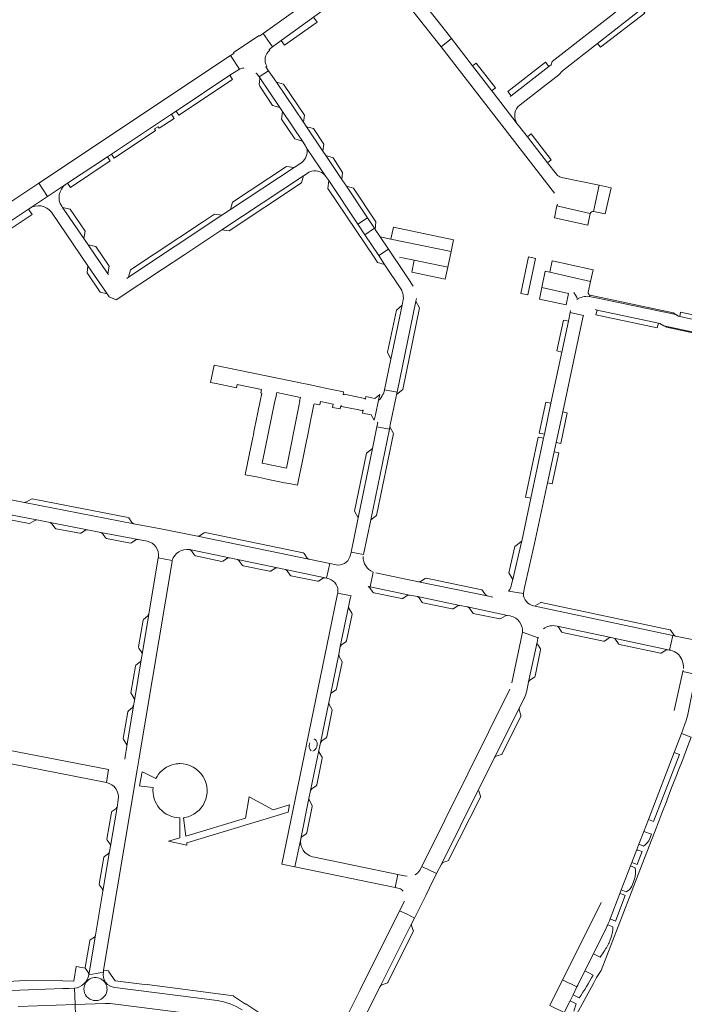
# Model space of a CAD drawing. Header units: metres. Extents: x 166325 to 190320, y 381923 to 404576.
# Tile 318 of 656: x 174214 to 174459, y 388330 to 388693. Entities that reach past the tile are written whole.
import ezdxf

# ---------------------------------------------------------------- set-up
doc = ezdxf.new("R2010")
doc.units = ezdxf.units.M
for name, color, linetype, lineweight in [('B-WE-VH-VERHARDING_ASFALT-GV', 8, 'Continuous', 18), ('B-WE-VH-VERHARDING_BETONSTRAATSTEEN-GV', 8, 'Continuous', 18), ('B-WE-VH-VERHARDING_STRAATBAKSTEEN-GV', 8, 'Continuous', 18)]:
    doc.layers.add(name, color=color, linetype=linetype, lineweight=lineweight)

msp = doc.modelspace()

# ---------------------------------------------------------------- linework, layer by layer
at = {"layer": 'B-WE-VH-VERHARDING_ASFALT-GV', "flags": 128}
for points in [[(174340.663, 388707.617), (174343.033, 388709.33), (174349.267, 388713.968), (174345.678, 388718.794), (174339.429, 388713.984), (174303.722, 388688.272), (174307.107, 388683.361), (174310.333, 388685.686), (174322.285, 388694.327), (174326.317, 388697.243)], [(174269.885, 388658.531), (174271.559, 388659.645), (174291.426, 388672.87), (174295.005, 388675.134), (174291.676, 388680.122), (174220.897, 388633.064), (174224.156, 388628.128), (174230.815, 388632.524), (174231.157, 388632.75), (174231.535, 388633.002), (174246.28, 388642.817), (174247.683, 388643.751)], [(174217.126, 388623.483), (174217.497, 388623.731), (174224.156, 388628.128), (174220.897, 388633.064), (174186.164, 388609.971), (174189.461, 388604.989), (174190.793, 388605.88), (174205.518, 388615.723), (174207.15, 388616.814)]]:
    msp.add_lwpolyline(points, close=True, dxfattribs=at)
for points in [[(174388.44, 388666.7), (174388.067, 388667.183), (174380.959, 388676.384), (174373.174, 388686.463), (174369.326, 388683.352), (174411.164, 388629.314)], [(174411.939, 388636.333), (174408.626, 388640.599), (174401.174, 388650.193), (174397.44, 388655)], [(174425.579, 388622.62), (174427.605, 388632.298), (174413.719, 388635.206)], [(174412.24, 388625.332), (174412.088, 388624.64), (174424.36, 388621.85)], [(174457.361, 388583.805), (174456.92, 388583.9), (174455.919, 388584.601), (174429.543, 388590.136), (174427.125, 388590.608), (174423.975, 388591.269)], [(174426.149, 388586.362), (174426.911, 388586.199), (174449.535, 388581.366), (174450.03, 388581.26), (174451.479, 388580.443), (174476.839, 388574.989), (174480.016, 388574.291), (174481.03, 388578.728), (174479.474, 388579.062), (174457.361, 388583.805)], [(174411.06, 388533.881), (174411.787, 388537.29), (174414.205, 388548.63), (174421.625, 388583.428), (174421.733, 388583.828), (174421.884, 388584.213), (174416.964, 388585.259), (174416.298, 388582.117), (174413.881, 388570.712), (174409.869, 388551.783), (174407.455, 388540.395), (174407.138, 388538.897), (174402.437, 388516.72), (174399.085, 388500.908), (174398.892, 388499.995), (174395.804, 388486.777), (174395.358, 388485.022)], [(174417.13, 388586.041), (174416.964, 388585.259), (174421.884, 388584.213)], [(174394.262, 388482.44), (174399.715, 388481.537), (174399.713, 388481.674), (174399.721, 388481.847), (174400.137, 388483.8), (174403.84, 388500.02), (174408.619, 388522.434), (174411.06, 388533.881)]]:
    msp.add_lwpolyline(points, dxfattribs=at)
at = {"layer": 'B-WE-VH-VERHARDING_ASFALT-GV'}
for points in [[(174388.595, 388666.498, -0.0251431), (174388.44, 388666.7)], [(174413.719, 388635.206, -0.1671523), (174411.939, 388636.333)], [(174424.36, 388621.85, -0.3794329), (174425.579, 388622.62)], [(174395.358, 388485.022, -0.1221578), (174394.262, 388482.44)]]:
    msp.add_lwpolyline(points, format="xyb", dxfattribs=at)
at = {"layer": 'B-WE-VH-VERHARDING_BETONSTRAATSTEEN-GV', "flags": 128}
for points in [[(174443.424, 388697.381), (174446.21, 388699.56), (174446.46, 388700.62), (174446.825, 388700.905), (174459.538, 388710.826), (174456.614, 388714.61), (174440.83, 388702.33), (174440.36, 388701.43), (174410.34, 388678), (174409.99, 388676.79), (174409.115, 388676.116), (174395.14, 388665.346), (174394.805, 388665.088)], [(174349.703, 388708.308), (174350.061, 388707.846), (174369.326, 388683.352), (174373.174, 388686.463), (174371.5, 388688.63), (174353.986, 388710.815)], [(174397.614, 388661.188), (174398.479, 388661.979), (174412.76, 388672.99), (174414.14, 388674.48), (174427.086, 388684.605), (174443.424, 388697.381)], [(174307.107, 388683.361), (174303.722, 388688.272), (174302.371, 388687.34), (174302.194, 388687.592), (174292.698, 388681.232), (174292.882, 388680.962), (174291.676, 388680.122), (174295.005, 388675.134), (174296.435, 388675.593), (174296.552, 388675.329)], [(174306.137, 388682.15), (174305.923, 388682.365), (174307.107, 388683.361)], [(174301.037, 388673.49), (174301.292, 388673.654), (174302.245, 388672.279), (174305.72, 388674.548), (174304.737, 388676.032), (174304.994, 388676.2)], [(174319.694, 388653.89), (174318.567, 388655.574), (174308.652, 388670.393), (174305.72, 388674.548), (174302.245, 388672.279), (174309.802, 388661.044), (174310.797, 388659.565), (174318.229, 388648.527), (174319.125, 388647.184)], [(174388.595, 388666.498), (174397.44, 388655)], [(174319.743, 388645.796), (174326.863, 388635.565), (174327.871, 388634.051), (174338.633, 388617.882), (174342.199, 388620.255), (174334.393, 388631.922), (174332.727, 388634.412), (174326.83, 388643.226), (174325.716, 388644.89), (174319.694, 388653.89)], [(174326.863, 388635.565), (174319.743, 388645.796)], [(174317.918, 388640.729), (174315.139, 388638.886), (174291.664, 388623.316), (174288.491, 388621.211), (174254.011, 388598.342), (174253.374, 388597.919)], [(174225.553, 388622.358), (174239.065, 388602.574), (174246.189, 388592.141), (174246.904, 388591.095), (174249.441, 388589.954), (174266.537, 388601.284), (174274.821, 388606.775), (174288.49, 388615.836), (174318.557, 388635.766)], [(174318.557, 388635.766), (174320.264, 388636.898)], [(174230.815, 388632.524), (174224.156, 388628.128), (174217.497, 388623.731)], [(174246.635, 388599.312), (174246.409, 388599.642), (174239.125, 388610.29), (174237.502, 388612.663), (174229.668, 388624.113), (174229.353, 388624.573)], [(174373.022, 388607.769), (174350.843, 388612.405), (174346.899, 388613.231), (174349.93, 388608.706), (174352.911, 388604.254)], [(174359.01, 388595.087), (174357.141, 388597.897), (174352.962, 388604.18), (174352.911, 388604.254), (174349.93, 388608.706), (174346.34, 388606.301), (174348.499, 388603.057), (174354.526, 388594.002)], [(174353.997, 388605.733), (174355.081, 388605.514), (174359.417, 388604.586), (174371.793, 388602.042), (174373.022, 388607.769)], [(174424.518, 388596.797), (174409.48, 388600.17), (174407.76, 388600.53), (174406.509, 388594.556), (174416.33, 388592.311)], [(174423.647, 388592.818), (174424.518, 388596.797)], [(174360.052, 388589.53), (174360.138, 388589.973), (174360.238, 388590.49)], [(174418.273, 388592.7), (174419.556, 388590.765)], [(174423.975, 388591.269), (174424.36, 388591.67)], [(174355.281, 388589.451), (174354.989, 388588.047), (174350.843, 388568.133), (174348.481, 388556.788), (174353.099, 388555.891), (174360.052, 388589.53)], [(174345.728, 388544.813), (174345.966, 388544.75), (174345.635, 388543.124), (174350.28, 388542.241), (174350.453, 388543.077), (174350.608, 388543.829), (174352.759, 388554.244)], [(174352.759, 388554.244), (174352.924, 388555.041), (174353.099, 388555.891), (174348.481, 388556.788), (174348.142, 388555.162), (174347.885, 388555.191)], [(174346.243, 388552.935), (174345.151, 388547.496)], [(174279.485, 388502.761), (174265.944, 388505.397), (174255.948, 388507.343), (174215.649, 388515.23), (174204.378, 388517.382), (174203.385, 388511.999), (174206.41, 388511.414), (174220.204, 388508.728), (174225.127, 388507.774), (174238.848, 388505.107), (174243.794, 388504.148), (174257.517, 388501.481), (174260.92, 388500.835)], [(174276.572, 388497.767), (174291.258, 388494.696), (174294.227, 388494.077), (174308.926, 388491.037), (174311.88, 388490.427), (174326.626, 388487.32), (174327.048, 388487.212), (174328.27, 388492.648), (174320.596, 388494.249), (174279.485, 388502.761)], [(174340.658, 388495.94), (174336.111, 388496.824), (174335.914, 388495.894), (174335.826, 388495.474), (174335.698, 388495.065)], [(174257.989, 388420.885), (174270.091, 388493.442), (174270.158, 388493.714), (174265.004, 388494.715), (174261.536, 388473.928), (174259.045, 388459), (174258.72, 388457.055), (174256.212, 388442.022), (174255.892, 388440.104), (174253.407, 388425.212), (174252.75, 388421.274), (174252.612, 388420.447)], [(174265.074, 388495.134), (174265.004, 388494.715), (174270.158, 388493.714)], [(174330.634, 388492.155), (174328.27, 388492.648), (174327.048, 388487.212), (174328.022, 388486.962)], [(174342.468, 388484.147), (174343.179, 388484), (174344.308, 388489.468)], [(174344.308, 388489.468), (174343.179, 388484), (174357.64, 388481.009), (174360.581, 388480.406), (174376.241, 388477.139), (174379.124, 388476.613), (174393.794, 388473.496), (174394.785, 388473.285), (174395.026, 388473.234)], [(174388.48, 388480.221), (174386.329, 388480.666), (174360.991, 388485.91), (174345.262, 388489.165)], [(174331.185, 388481.718), (174336.218, 388480.705)], [(174399.715, 388481.537), (174394.262, 388482.44)], [(174455.173, 388466.299), (174454.059, 388467.958), (174453.892, 388468.114), (174453.747, 388468.18), (174406.285, 388478.28), (174406.094, 388478.285), (174405.907, 388478.187), (174404.223, 388477.137)], [(174411.184, 388469.659), (174412.157, 388469.514), (174432.099, 388465.288), (174433.082, 388465.077), (174453.073, 388460.811), (174453.652, 388460.704), (174454.866, 388466.071), (174403.482, 388476.995)], [(174403.482, 388476.995), (174454.866, 388466.071), (174455.797, 388465.873)], [(174400.923, 388445.601), (174401.642, 388448.939), (174404.794, 388463.644), (174404.868, 388464.067), (174404.926, 388464.397), (174405.071, 388465.047), (174405.117, 388465.255), (174399.329, 388467.35), (174399.229, 388466.639), (174395.482, 388448.603)], [(174399.329, 388467.35), (174405.117, 388465.255), (174405.161, 388465.452)], [(174432.099, 388465.288), (174412.157, 388469.514)], [(174412.652, 388469.195), (174412.735, 388469.065), (174413.808, 388467.383), (174413.941, 388467.272), (174414.1, 388467.206), (174429.263, 388463.99), (174429.452, 388463.988), (174429.574, 388464.024), (174431.34, 388465.149)], [(174404.794, 388463.644), (174401.642, 388448.939)], [(174402.058, 388449.581), (174403.749, 388450.694), (174403.911, 388450.854), (174403.996, 388451.044), (174406.031, 388460.754), (174406.032, 388460.956), (174405.979, 388461.181), (174404.939, 388462.884), (174404.874, 388462.99)], [(174453.073, 388460.811), (174433.082, 388465.077)], [(174433.658, 388464.709), (174433.703, 388464.64), (174434.783, 388462.98), (174434.815, 388462.941), (174434.916, 388462.848), (174435.109, 388462.762), (174450.243, 388459.536), (174450.409, 388459.52), (174450.568, 388459.569), (174452.261, 388460.671)], [(174473.493, 388462.107), (174467.949, 388463.287), (174462.579, 388464.43), (174455.797, 388465.873), (174454.866, 388466.071), (174453.652, 388460.704), (174454.061, 388460.628)], [(174445.8, 388398.131), (174455.29, 388422.876), (174457.997, 388429.914), (174459.305, 388433.277), (174459.645, 388434.232), (174459.926, 388435.211), (174460.199, 388436.332), (174462.267, 388446.168), (174462.746, 388448.421), (174463.457, 388451.706), (174458.521, 388452.753), (174455.339, 388438.351)], [(174458.635, 388453.266), (174458.521, 388452.753), (174463.457, 388451.706), (174463.661, 388452.65), (174463.733, 388452.907), (174463.817, 388453.16), (174463.901, 388453.382), (174463.993, 388453.601)], [(174394.76, 388446.315), (174379.235, 388415.004), (174362.203, 388380.853), (174367.665, 388378.165), (174369.431, 388381.701), (174383.289, 388409.421), (174384.347, 388411.54), (174389.1, 388421.047), (174398.221, 388439.356)], [(174398.221, 388439.356), (174399.981, 388442.937), (174400.064, 388443.106)], [(174398.221, 388439.356), (174389.1, 388421.047)], [(174398.804, 388436.634), (174398.175, 388438.604), (174398.157, 388438.659)], [(174389.675, 388421.543), (174391.533, 388422.175), (174391.695, 388422.274), (174391.84, 388422.44), (174398.741, 388436.305), (174398.814, 388436.494), (174398.804, 388436.634)], [(174184.596, 388429.56), (174176.013, 388425.434), (174245.852, 388411.839), (174246.669, 388416.558), (174187.369, 388428.095)], [(174320.663, 388425.458), (174320.873, 388426.412)], [(174322.362, 388427.784), (174322.679, 388427.81), (174322.936, 388427.651)], [(174448.896, 388395.567), (174450.813, 388400.519), (174452.569, 388405.052), (174452.893, 388405.892), (174454.648, 388410.425), (174456.403, 388414.958), (174456.729, 388415.798), (174458.483, 388420.331), (174460.401, 388425.284), (174461.592, 388428.559), (174457.997, 388429.914), (174455.29, 388422.876), (174457.245, 388422.121), (174447.763, 388397.385), (174445.8, 388398.131), (174444.129, 388393.773), (174447.002, 388392.697), (174446.377, 388391.121)], [(174323.627, 388425.814), (174323.435, 388424.951)], [(174250.231, 388405.361), (174249.788, 388402.716), (174247.351, 388388.272), (174247.025, 388386.28), (174244.555, 388371.647), (174241.815, 388355.425), (174239.369, 388340.844), (174244.723, 388341.841), (174244.844, 388342.562), (174257.249, 388416.535), (174257.989, 388420.885)], [(174246.669, 388416.558), (174245.852, 388411.839)], [(174383.289, 388409.421), (174369.431, 388381.701)], [(174370.022, 388382.235), (174371.862, 388382.857), (174372.029, 388382.982), (174372.115, 388383.118), (174383.849, 388406.381), (174383.904, 388406.566), (174383.882, 388406.766), (174383.246, 388408.669), (174383.233, 388408.708)], [(174428.451, 388367.561), (174414.849, 388340.33), (174414.185, 388338.997), (174419.459, 388336.338), (174419.774, 388336.974), (174422.381, 388342.231), (174425.514, 388348.512), (174430.23, 388357.981), (174430.659, 388358.892), (174430.809, 388359.262), (174431.032, 388359.802), (174431.416, 388360.734), (174431.697, 388361.464), (174435.317, 388370.861), (174435.807, 388372.133), (174439.197, 388380.981), (174439.689, 388382.261), (174441.537, 388387.063), (174442.288, 388389.018), (174444.129, 388393.773), (174445.8, 388398.131)], [(174415.741, 388319.619), (174425.632, 388337.851), (174426.731, 388339.791), (174427.198, 388340.534), (174428.414, 388342.443), (174438.833, 388369.45), (174442.703, 388379.469), (174448.896, 388395.567)], [(174317.531, 388391.035), (174315.391, 388380.655), (174352.406, 388373.023), (174353.409, 388377.835), (174322.644, 388384.187)], [(174444.075, 388388.331), (174442.288, 388389.018), (174441.537, 388387.063), (174441.982, 388386.883), (174443.472, 388386.277), (174441.958, 388382.332), (174441.638, 388381.501), (174439.689, 388382.261), (174439.197, 388380.981), (174440.999, 388380.299)], [(174322.644, 388384.187), (174321.903, 388384.34)], [(174365.052, 388372.93), (174367.665, 388378.165), (174362.203, 388380.853), (174361.5, 388379.443)], [(174356.867, 388377.171), (174355.887, 388377.349), (174353.409, 388377.835), (174352.406, 388373.023), (174353.895, 388372.722)], [(174440.664, 388376.111), (174439.683, 388373.582)], [(174355.835, 388367.992), (174354.049, 388364.417), (174356.793, 388363.137), (174359.496, 388361.782), (174363.661, 388370.136), (174365.052, 388372.93)], [(174437.63, 388371.423), (174437.063, 388371.63), (174435.807, 388372.133), (174435.317, 388370.861), (174436.532, 388370.413), (174437.266, 388370.128), (174433.637, 388360.647), (174431.697, 388361.464), (174431.416, 388360.734), (174431.032, 388359.802), (174430.809, 388359.262), (174432.685, 388358.462)], [(174358.534, 388359.853), (174346.887, 388336.533)], [(174359.118, 388357.038), (174359.095, 388357.179), (174358.465, 388359.074)], [(174347.418, 388337.068), (174349.366, 388337.701), (174349.544, 388337.803), (174349.668, 388337.956), (174359.059, 388356.778), (174359.118, 388357.038)], [(174432.116, 388354.654), (174431.596, 388353.335), (174431.523, 388353.132)], [(174429.497, 388349.494), (174429.383, 388349.32), (174428.049, 388347.284), (174425.514, 388348.512), (174422.381, 388342.231), (174423.815, 388341.514), (174425.422, 388340.71)], [(174420.335, 388332.338), (174418.035, 388333.47), (174416.918, 388331.194), (174419.14, 388330.09), (174418.295, 388327.434)]]:
    msp.add_lwpolyline(points, dxfattribs=at)
for points in [[(174443.424, 388697.381), (174427.086, 388684.605), (174428.13, 388683.219), (174444.458, 388695.84)], [(174322.285, 388694.327), (174310.333, 388685.686), (174311.553, 388683.989), (174323.585, 388692.49)], [(174380.959, 388676.384), (174388.067, 388667.183), (174389.352, 388668.213), (174382.245, 388677.397)], [(174409.115, 388676.116), (174407.906, 388677.69), (174393.965, 388666.847), (174395.14, 388665.346)], [(174291.426, 388672.87), (174271.559, 388659.645), (174272.518, 388658.128), (174292.436, 388671.381)], [(174302.245, 388672.279), (174302.45, 388671.543), (174302.213, 388669.547), (174302.408, 388668.804), (174307.096, 388661.762), (174309.802, 388661.044)], [(174308.652, 388670.393), (174318.567, 388655.574), (174318.932, 388658.115), (174311.243, 388669.65)], [(174310.797, 388659.565), (174310.433, 388656.714), (174315.348, 388649.364), (174318.229, 388648.527)], [(174269.885, 388658.531), (174247.683, 388643.751), (174248.709, 388642.299), (174264.021, 388652.472), (174263.616, 388653.075), (174264.914, 388653.87), (174265.298, 388653.321), (174270.815, 388656.957)], [(174319.694, 388653.89), (174325.716, 388644.89), (174326.085, 388647.5), (174322.287, 388653.183)], [(174401.174, 388650.193), (174408.626, 388640.599), (174409.989, 388641.649), (174402.542, 388651.229)], [(174246.28, 388642.817), (174231.535, 388633.002), (174232.58, 388631.474), (174247.262, 388641.307)], [(174326.83, 388643.226), (174332.727, 388634.412), (174333.014, 388637.041), (174329.48, 388642.409)], [(174315.139, 388638.886), (174312.259, 388639.2), (174292.403, 388626.044), (174291.664, 388623.316)], [(174318.557, 388635.766), (174288.49, 388615.836), (174291.17, 388615.472), (174317.831, 388633.161)], [(174327.871, 388634.051), (174327.567, 388631.124), (174344.841, 388605.364), (174345.881, 388603.814), (174348.499, 388603.057), (174346.34, 388606.301), (174341.209, 388614.011), (174338.633, 388617.882)], [(174334.393, 388631.922), (174342.199, 388620.255), (174344.785, 388616.391), (174345.063, 388615.975), (174345.207, 388618.821), (174336.989, 388631.149)], [(174427.605, 388632.298), (174425.579, 388622.62), (174429.91, 388621.7), (174432.04, 388631.37)], [(174217.126, 388623.483), (174207.15, 388616.814), (174208.45, 388614.899), (174218.481, 388621.541)], [(174229.668, 388624.113), (174237.502, 388612.663), (174237.986, 388615.353), (174232.527, 388623.469)], [(174424.36, 388621.85), (174412.088, 388624.64), (174411.12, 388620.22), (174423.46, 388617.56)], [(174288.491, 388621.211), (174285.689, 388621.564), (174281.652, 388618.887), (174254.785, 388601.073), (174254.011, 388598.342)], [(174342.199, 388620.255), (174338.633, 388617.882), (174341.209, 388614.011), (174344.785, 388616.391)], [(174346.899, 388613.231), (174345.063, 388615.975), (174344.785, 388616.391), (174341.209, 388614.011), (174346.34, 388606.301), (174349.93, 388608.706)], [(174351.756, 388616.802), (174350.843, 388612.405), (174373.022, 388607.769), (174373.967, 388612.142)], [(174239.125, 388610.29), (174246.409, 388599.642), (174246.869, 388602.408), (174241.983, 388609.665)], [(174371.793, 388602.042), (174359.417, 388604.586), (174358.501, 388600.166), (174370.866, 388597.6)], [(174398.724, 388592.365), (174401.402, 388591.817), (174404.229, 388605.281), (174401.545, 388605.832)], [(174239.065, 388602.574), (174238.715, 388599.971), (174243.605, 388592.782), (174246.189, 388592.141)], [(174410.37, 388604.35), (174409.48, 388600.17), (174424.518, 388596.797), (174425.45, 388601.05), (174416.495, 388603.01), (174415.448, 388603.239)], [(174416.33, 388592.311), (174406.509, 388594.556), (174405.61, 388590.26), (174415.53, 388588.18)], [(174424.36, 388591.67), (174423.975, 388591.269), (174427.125, 388590.608), (174429.543, 388590.136), (174455.919, 388584.601), (174455.02, 388585.23)], [(174354.989, 388588.047), (174352.834, 388586.17), (174349.616, 388570.652), (174350.843, 388568.133)], [(174360.052, 388589.53), (174353.099, 388555.891), (174352.924, 388555.041), (174355.162, 388556.825), (174361.382, 388587.007)], [(174426.911, 388586.199), (174426.487, 388584.433), (174449.113, 388579.623), (174449.535, 388581.366)], [(174457.361, 388583.805), (174479.474, 388579.062), (174479.834, 388580.732), (174457.687, 388585.454)], [(174416.298, 388582.117), (174414.514, 388582.448), (174412.067, 388571.102), (174413.881, 388570.712)], [(174451.479, 388580.443), (174452.46, 388579.89), (174479.956, 388574.029), (174480.016, 388574.291), (174476.839, 388574.989)], [(174409.869, 388551.783), (174407.953, 388552.171), (174405.534, 388540.818), (174407.455, 388540.395)], [(174414.205, 388548.63), (174411.787, 388537.29), (174413.468, 388536.89), (174415.905, 388548.275)], [(174350.28, 388542.241), (174345.635, 388543.124), (174343.996, 388535.071), (174338.795, 388509.518), (174336.111, 388496.824), (174340.658, 388495.94), (174343.365, 388508.76)], [(174350.453, 388543.077), (174350.28, 388542.241), (174343.365, 388508.76), (174345.497, 388510.413), (174351.761, 388540.581)], [(174407.138, 388538.897), (174405.201, 388539.344), (174400.453, 388517.15), (174402.437, 388516.72)], [(174343.996, 388535.071), (174341.827, 388533.392), (174337.399, 388511.954), (174338.795, 388509.518)], [(174411.06, 388533.881), (174408.619, 388522.434), (174410.261, 388522.094), (174412.754, 388533.446)], [(174215.649, 388515.23), (174255.948, 388507.343), (174255.288, 388507.798), (174254.186, 388509.461), (174253.85, 388509.679), (174218.503, 388516.489), (174218.106, 388516.427), (174216.419, 388515.363)], [(174206.41, 388511.414), (174207.05, 388511.018), (174208.222, 388509.365), (174208.536, 388509.149), (174217.372, 388507.433), (174217.74, 388507.511), (174219.475, 388508.553), (174220.204, 388508.728)], [(174225.127, 388507.774), (174225.774, 388507.349), (174226.901, 388505.733), (174227.233, 388505.495), (174236.05, 388503.794), (174236.42, 388503.862), (174238.107, 388504.951), (174238.848, 388505.107)], [(174243.794, 388504.148), (174244.413, 388503.709), (174245.575, 388502.079), (174245.88, 388501.89), (174254.707, 388500.163), (174255.104, 388500.244), (174256.769, 388501.34), (174257.517, 388501.481)], [(174399.085, 388500.908), (174396.487, 388498.977), (174394.391, 388489.261), (174395.804, 388486.777), (174398.892, 388499.995)], [(174327.903, 388441.354), (174328.481, 388444.159), (174331.565, 388459.118), (174332.153, 388461.97), (174335.236, 388476.714), (174335.849, 388479.69), (174336.092, 388480.415), (174336.218, 388480.705), (174331.185, 388481.718), (174331.127, 388481.434), (174328.01, 388466.378), (174310.52, 388381.661), (174315.391, 388380.655), (174317.531, 388391.035), (174320.6, 388405.924), (174321.194, 388408.805), (174324.257, 388423.668), (174324.839, 388426.487)], [(174261.536, 388473.928), (174261.137, 388473.278), (174259.577, 388472.03), (174259.367, 388471.7), (174257.723, 388461.855), (174257.814, 388461.441), (174258.906, 388459.757), (174259.045, 388459)], [(174335.236, 388476.714), (174332.153, 388461.97), (174332.602, 388462.604), (174334.233, 388463.758), (174334.452, 388464.086), (174336.476, 388473.885), (174336.411, 388474.288), (174335.383, 388475.973)], [(174331.565, 388459.118), (174328.481, 388444.159), (174328.935, 388444.868), (174330.59, 388446.037), (174330.791, 388446.347), (174332.817, 388456.165), (174332.759, 388456.535), (174331.706, 388458.257)], [(174258.72, 388457.055), (174258.312, 388456.345), (174256.747, 388455.104), (174256.544, 388454.776), (174254.891, 388444.921), (174256.071, 388442.837), (174256.212, 388442.022)], [(174327.903, 388441.354), (174324.839, 388426.487), (174325.297, 388427.173), (174326.922, 388428.323), (174327.136, 388428.621), (174329.18, 388438.455), (174329.085, 388438.848), (174328.055, 388440.559)], [(174255.892, 388440.104), (174255.498, 388439.474), (174253.948, 388438.24), (174253.736, 388437.903), (174252.078, 388428.031), (174252.144, 388427.643), (174253.244, 388425.963), (174253.407, 388425.212)], [(174324.257, 388423.668), (174321.194, 388408.805), (174321.626, 388409.478), (174323.276, 388410.627), (174323.486, 388410.937), (174325.516, 388420.754), (174325.461, 388421.138), (174324.394, 388422.846)], [(174455.29, 388422.876), (174445.8, 388398.131), (174447.763, 388397.385), (174457.245, 388422.121)], [(174320.6, 388405.924), (174317.531, 388391.035), (174317.965, 388391.708), (174319.587, 388392.858), (174319.787, 388393.218), (174321.826, 388402.985), (174321.721, 388403.349), (174320.761, 388405.122)], [(174249.788, 388402.716), (174249.345, 388402.106), (174247.88, 388401.13), (174247.696, 388400.785), (174246.036, 388390.933), (174246.128, 388390.555), (174247.209, 388388.981), (174247.351, 388388.272)], [(174441.537, 388387.063), (174439.689, 388382.261), (174441.638, 388381.501), (174441.958, 388382.332), (174443.472, 388386.277), (174441.982, 388386.883)], [(174247.025, 388386.28), (174246.64, 388385.641), (174245.105, 388384.522), (174244.911, 388384.181), (174243.243, 388374.306), (174243.337, 388373.927), (174244.401, 388372.388), (174244.555, 388371.647)], [(174435.317, 388370.861), (174431.697, 388361.464), (174433.637, 388360.647), (174437.266, 388370.128), (174436.532, 388370.413)], [(174358.534, 388359.853), (174359.496, 388361.782), (174356.793, 388363.137), (174354.049, 388364.417), (174339.473, 388335.235), (174328.303, 388312.864), (174333.74, 388310.175), (174334.623, 388311.9), (174342.31, 388327.458), (174346.887, 388336.533)], [(174241.815, 388355.425), (174241.436, 388354.758), (174239.911, 388353.664), (174239.7, 388353.321), (174238.055, 388343.461), (174238.086, 388343.311), (174238.131, 388343.094), (174239.215, 388341.586), (174239.369, 388340.844)], [(174419.459, 388336.338), (174414.185, 388338.997), (174409.465, 388329.521), (174414.783, 388326.902), (174416.918, 388331.194), (174418.035, 388333.47)]]:
    msp.add_lwpolyline(points, close=True, dxfattribs=at)
at = {"layer": 'B-WE-VH-VERHARDING_BETONSTRAATSTEEN-GV'}
for points in [[(174304.994, 388676.2, -0.3736629), (174306.137, 388682.15)], [(174397.44, 388655, -0.3368613), (174397.614, 388661.188)], [(174319.743, 388645.796, -0.3110615), (174317.918, 388640.729)], [(174319.125, 388647.184, -0.0792562), (174319.743, 388645.796)], [(174320.264, 388636.898, -0.0765487), (174321.676, 388637.47)], [(174321.676, 388637.47, -0.3004776), (174326.863, 388635.565)], [(174229.353, 388624.573, -0.4053904), (174230.815, 388632.524)], [(174217.497, 388623.731, -0.3926045), (174225.553, 388622.358)], [(174354.526, 388594.002, -0.1834221), (174355.281, 388589.451)], [(174419.44, 388590.11, -0.1691808), (174423.975, 388591.269)], [(174424.36, 388591.67, -0.3770647), (174423.647, 388592.818)], [(174347.885, 388555.191, -0.188238), (174346.243, 388552.935)], [(174260.92, 388500.835, -0.3930188), (174265.074, 388495.134)], [(174270.158, 388493.714, -0.3889138), (174276.572, 388497.767)], [(174335.698, 388495.065, -0.36501), (174330.634, 388492.155)], [(174344.308, 388489.468, -0.3150518), (174340.593, 388495.276)], [(174328.022, 388486.962, -0.3803727), (174331.185, 388481.718)], [(174403.482, 388476.995, -0.3546663), (174399.715, 388481.537)], [(174395.026, 388473.234, -0.3691702), (174399.329, 388467.35)], [(174407.165, 388468.547, -0.2035833), (174411.184, 388469.659)], [(174412.157, 388469.514, -0.1723638), (174412.652, 388469.195)], [(174431.34, 388465.149, -0.1882635), (174432.099, 388465.288)], [(174433.082, 388465.077, -0.1272486), (174433.658, 388464.709)], [(174455.797, 388465.873, -0.1856735), (174455.173, 388466.299)], [(174452.261, 388460.671, -0.1505491), (174453.073, 388460.811)], [(174454.061, 388460.628, -0.2494587), (174458.132, 388457.215)], [(174458.132, 388457.215, -0.1344852), (174458.721, 388453.881)], [(174401.642, 388448.939, -0.1534867), (174402.058, 388449.581)], [(174400.064, 388443.106, 0.0587164), (174400.923, 388445.601)], [(174398.157, 388438.659, -0.1279278), (174398.221, 388439.356)], [(174322.936, 388427.651, -0.219628), (174323.627, 388425.814)], [(174321.381, 388423.541, -0.2287085), (174320.663, 388425.458)], [(174323.435, 388424.951, -0.2210501), (174321.983, 388423.373)], [(174389.1, 388421.047, -0.1675401), (174389.675, 388421.543)], [(174245.852, 388411.839, -0.396772), (174250.231, 388405.361)], [(174321.903, 388384.34, -0.3802171), (174317.531, 388391.035)], [(174446.377, 388391.121, -0.1207049), (174444.075, 388388.331)], [(174361.5, 388379.443, -0.138174), (174359.813, 388377.714)], [(174369.431, 388381.701, -0.1391783), (174370.022, 388382.235)], [(174440.999, 388380.299, -0.1048727), (174440.664, 388376.111)], [(174353.895, 388372.722, -0.1311549), (174355.361, 388371.647)], [(174439.683, 388373.582, -0.1388823), (174437.63, 388371.423)], [(174358.465, 388359.074, -0.182772), (174358.534, 388359.853)], [(174432.685, 388358.462, -0.0820568), (174432.116, 388354.654)], [(174431.523, 388353.132, -0.0342495), (174429.497, 388349.494)], [(174425.422, 388340.71, -0.0252499), (174420.335, 388332.338)], [(174346.887, 388336.533, -0.1557066), (174347.418, 388337.068)]]:
    msp.add_lwpolyline(points, format="xyb", dxfattribs=at)
at = {"layer": 'B-WE-VH-VERHARDING_STRAATBAKSTEEN-GV', "flags": 128}
for points in [[(174321.426, 388546.489), (174321.663, 388547.653), (174322.416, 388551.344), (174322.465, 388551.582), (174324.575, 388551.198), (174324.798, 388552.452), (174329.528, 388551.519), (174329.27, 388550.282), (174332.098, 388549.747), (174332.33, 388550.893), (174332.649, 388550.825), (174332.604, 388550.607), (174339.018, 388549.323), (174339.734, 388549.18), (174340.322, 388549.062), (174340.364, 388549.273), (174340.555, 388549.232), (174340.334, 388548.188), (174343.531, 388547.516), (174344.685, 388545.51), (174345.151, 388547.496), (174346.243, 388552.935), (174346.709, 388555.062), (174344.884, 388553.615), (174341.624, 388554.321), (174341.418, 388553.34), (174341.182, 388553.38), (174341.228, 388553.606), (174333.55, 388555.149), (174333.499, 388554.945), (174333.172, 388555.014), (174333.385, 388556.034), (174327.821, 388557.191), (174323.224, 388558.145), (174320.523, 388558.688), (174318.584, 388559.088), (174285.62, 388565.889), (174284.297, 388559.469), (174286.292, 388559.044), (174293.824, 388557.467), (174294.063, 388558.789), (174303.02, 388556.943), (174302.774, 388555.629), (174303.192, 388555.541), (174302.601, 388552.621), (174302.34, 388551.332), (174302.026, 388549.78), (174301.752, 388548.423), (174300.546, 388542.464), (174300.291, 388541.204), (174300.079, 388540.158), (174299.88, 388539.173), (174298.558, 388532.636), (174298.309, 388531.405), (174298.082, 388530.283), (174297.822, 388528.998), (174297.235, 388526.098), (174297.097, 388525.415), (174300.584, 388524.711), (174304.192, 388523.983), (174305.06, 388523.808), (174311.594, 388522.489), (174313.34, 388522.137), (174315.733, 388521.654), (174316.337, 388521.532), (174316.616, 388522.9), (174317.688, 388528.158), (174317.917, 388529.282), (174318.181, 388530.574), (174318.421, 388531.75), (174319.676, 388537.902), (174319.999, 388539.488), (174320.126, 388540.113)], [(174312.249, 388527.853), (174303.384, 388529.661), (174308.055, 388552.636), (174308.448, 388554.461), (174308.508, 388554.449), (174308.763, 388555.759), (174317.412, 388553.975), (174317.154, 388552.673), (174317.274, 388552.648), (174316.897, 388550.786)], [(174279.485, 388502.761), (174320.596, 388494.249), (174319.953, 388494.67), (174318.82, 388496.381), (174318.495, 388496.567), (174282.317, 388504.081), (174281.91, 388503.975), (174280.241, 388502.897)], [(174276.572, 388497.767), (174277.227, 388497.324), (174278.344, 388495.677), (174278.667, 388495.444), (174288.468, 388493.406), (174288.827, 388493.484), (174290.53, 388494.577), (174291.258, 388494.696)], [(174294.227, 388494.077), (174294.861, 388493.653), (174295.987, 388491.993), (174296.319, 388491.767), (174306.089, 388489.783), (174306.462, 388489.841), (174308.175, 388490.93), (174308.926, 388491.037)], [(174311.88, 388490.427), (174312.507, 388490.004), (174313.647, 388488.365), (174313.959, 388488.154), (174323.741, 388486.121), (174324.121, 388486.164), (174325.823, 388487.205), (174326.626, 388487.32)], [(174360.991, 388485.91), (174386.329, 388480.666), (174385.755, 388481.055), (174384.665, 388482.722), (174384.347, 388482.952), (174363.804, 388487.185), (174363.424, 388487.107), (174361.717, 388486.058)], [(174343.179, 388484), (174342.468, 388484.147), (174343.088, 388483.701), (174344.169, 388482.026), (174344.5, 388481.821), (174354.849, 388479.702), (174355.2, 388479.774), (174356.882, 388480.871), (174357.64, 388481.009)], [(174360.581, 388480.406), (174361.223, 388479.955), (174362.324, 388478.298), (174362.642, 388478.095), (174373.424, 388475.855), (174373.783, 388475.912), (174375.495, 388477.024), (174376.241, 388477.139)], [(174379.124, 388476.613), (174379.811, 388476.123), (174380.917, 388474.516), (174381.226, 388474.226), (174391.046, 388472.218), (174391.398, 388472.285), (174393.069, 388473.375), (174393.794, 388473.496)]]:
    msp.add_lwpolyline(points, close=True, dxfattribs=at)
for points in [[(174264.074, 388413.222), (174259.388, 388415.578), (174259.009, 388415.768), (174258.09, 388410.536), (174258.66, 388410.473), (174263.107, 388409.979)], [(174281.714, 388413.666), (174281.61, 388413.847), (174281.501, 388414.025)], [(174272.917, 388398.777), (174272.924, 388391.962), (174272.925, 388391.374), (174268.73, 388390.107), (174275.564, 388388.701), (174275.492, 388389.557), (174312.891, 388400.798), (174313.453, 388403.584), (174307.442, 388401.742), (174298.522, 388406.516), (174297.122, 388398.634), (174275.158, 388392.032), (174274.351, 388398.767), (174274.596, 388398.804), (174274.84, 388398.848)], [(174239.369, 388340.844), (174239.215, 388341.586), (174238.131, 388343.094), (174238.086, 388343.311), (174234.699, 388343.907), (174233.79, 388338.491), (174229.776, 388338.53), (174215.889, 388338.666), (174199.105, 388337.75), (174196.892, 388337.629), (174196.994, 388336.336), (174191.924, 388336.041), (174186.793, 388335.743), (174186.301, 388335.714), (174186.242, 388336.712)], [(174244.723, 388341.841), (174239.369, 388340.844)], [(174260.887, 388337.177), (174260.885, 388337.089), (174249.12, 388338.635), (174246.696, 388341.92), (174246.756, 388342.277), (174244.844, 388342.562), (174244.723, 388341.841)], [(174213.289, 388329.169), (174234.289, 388329.887), (174234.084, 388335.877), (174231.987, 388335.786), (174229.836, 388335.762), (174213.906, 388335.19), (174200.866, 388334.643), (174191.106, 388334.03), (174137.825, 388329.965), (174129.587, 388328.684), (174130.432, 388323.251)], [(174137.825, 388329.965), (174191.106, 388334.03), (174200.866, 388334.643), (174213.906, 388335.19), (174229.836, 388335.762), (174231.987, 388335.786), (174234.084, 388335.877)], [(174234.084, 388335.877), (174234.289, 388329.887), (174245.407, 388330.267), (174247.261, 388330.214), (174249.265, 388330.031), (174284.967, 388325.469)], [(174248.977, 388336.119), (174286.681, 388331.29)], [(174327.243, 388310.741), (174328.303, 388312.864), (174326.503, 388313.76), (174325.336, 388311.419), (174297.256, 388330.123), (174297.119, 388329.952), (174292.697, 388332.898), (174292.719, 388333.004), (174260.887, 388337.177)], [(174284.967, 388325.469), (174249.265, 388330.031), (174247.261, 388330.214), (174245.407, 388330.267), (174234.289, 388329.887), (174234.5, 388325.914), (174245.249, 388326.486), (174246.032, 388326.401), (174287.642, 388321.087), (174294.783, 388315.609), (174298.886, 388312.976)]]:
    msp.add_lwpolyline(points, dxfattribs=at)
at = {"layer": 'B-WE-VH-VERHARDING_STRAATBAKSTEEN-GV'}
for points in [[(174269.762, 388418.226, 0.1956272), (174264.074, 388413.222)], [(174272.215, 388418.749, 0.062698), (174269.762, 388418.226)], [(174272.921, 388418.785, 0.0170972), (174272.215, 388418.749)], [(174281.501, 388414.025, 0.2597909), (174272.921, 388418.785)], [(174274.84, 388398.848, 0.5137233), (174281.714, 388413.666)], [(174263.107, 388409.979, 0.4475336), (174272.917, 388398.777)], [(174239.369, 388340.844, -0.3369285), (174234.084, 388335.877)], [(174239.221, 388338.936, -1.148352), (174243.417, 388331.601)], [(174244.723, 388341.841, 0.4445972), (174248.977, 388336.119)], [(174243.417, 388331.601, -0.8720118), (174239.221, 388338.936)], [(174295.972, 388327.869, 0.1039444), (174286.681, 388331.29)]]:
    msp.add_lwpolyline(points, format="xyb", dxfattribs=at)

doc.saveas('drawing.dxf')
